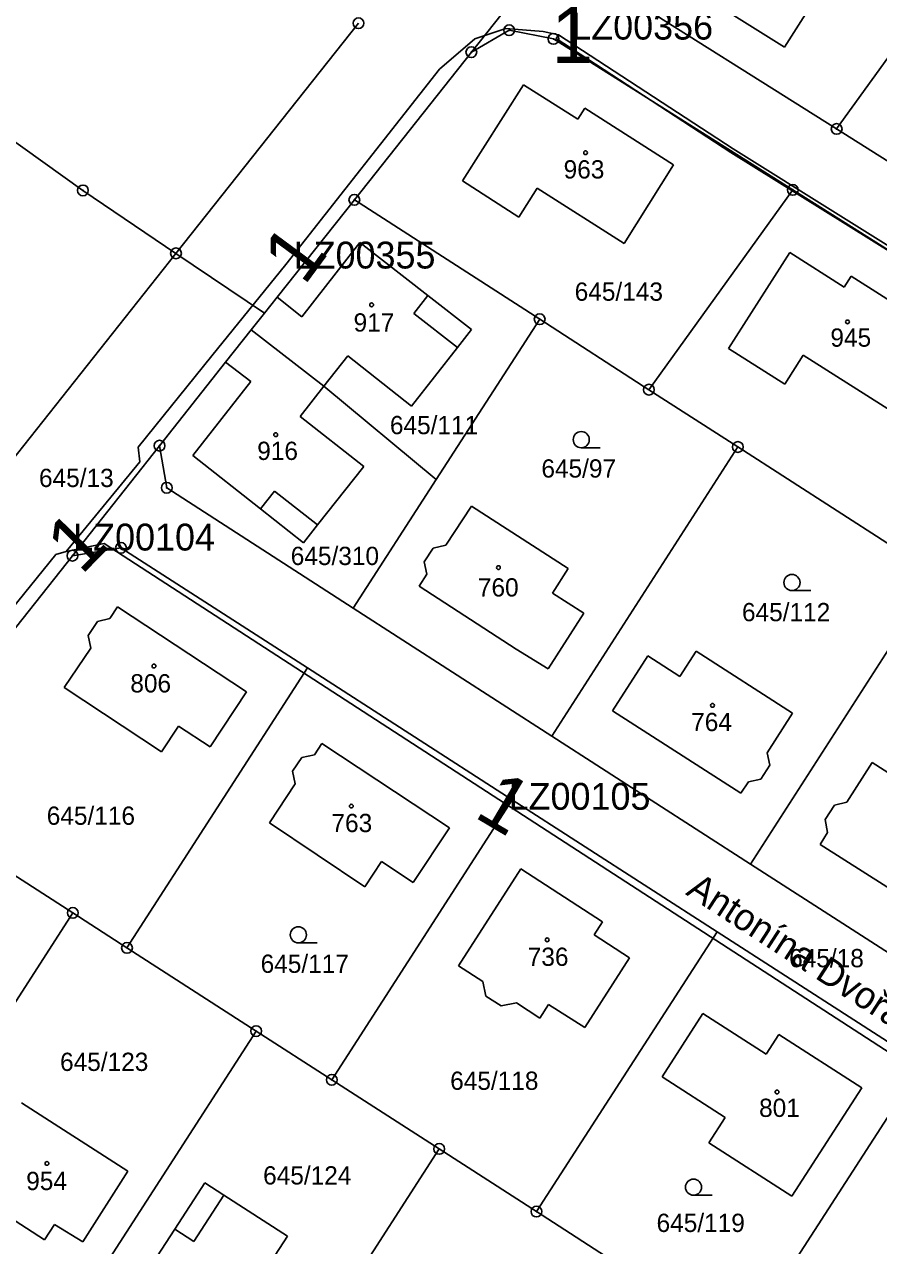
# Model space of a CAD drawing. Extents: x -738131 to -734179, y -1033447 to -1030078.
# Drawn here: x -736171.2 to -736091.7, y -1032812.2 to -1032698.6 of the extents above; entities that cross this region are included whole.
import ezdxf

# ---------------------------------------------------------------- set-up
doc = ezdxf.new("R2010")
doc.units = 0
for name, color, linetype in [('ftf_2010', 7, 'Continuous'), ('ftf_2140', 7, 'Continuous'), ('ftf_3010', 7, 'Continuous'), ('ftf_3010_ftf_3010_gtda_3015_gtda_3015_1', 7, 'Continuous'), ('ftf_nu', 7, 'Continuous'), ('Vrstva 1', 7, 'Continuous'), ('Vrstva 2', 7, 'Continuous'), ('Vrstva 3', 7, 'Continuous'), ('Vrstva 4', 7, 'Continuous'), ('Vrstva 5', 7, 'Continuous'), ('Vrstva 8', 7, 'Continuous')]:
    doc.layers.add(name, color=color, linetype=linetype)

msp = doc.modelspace()

# ---------------------------------------------------------------- linework, layer by layer
at = {"layer": 'ftf_2010'}
for points in [[(-736121.53, -1032699.55), (-736122.95, -1032699.23), (-736126.42, -1032698.96), (-736129.3, -1032699.91), (-736132.59, -1032702.72), (-736146.91, -1032720.92)], [(-736121.53, -1032699.55), (-736105.28, -1032710.15), (-736085.71, -1032722.36)], [(-736167.34, -1032747.62), (-736163.92, -1032743.45), (-736160.5, -1032739.29), (-736160.65, -1032737.93), (-736153.78, -1032729.43), (-736146.91, -1032720.92)], [(-736167.34, -1032747.62), (-736168.31, -1032747.92), (-736184.73, -1032768.17)], [(-736127.61, -1032770.37), (-736163.8, -1032746.89), (-736167.34, -1032747.62)], [(-736087.84, -1032796.17), (-736127.61, -1032770.37)]]:
    msp.add_lwpolyline(points, dxfattribs=at)
at = {"layer": 'ftf_2140'}
msp.add_lwpolyline([(-736121.53, -1032699.55), (-736121.75, -1032699.89), (-736105.5, -1032710.49), (-736085.98, -1032722.66), (-736085.71, -1032722.36), (-736085.83, -1032722.76), (-736073.17, -1032730.88), (-736057.19, -1032740.85), (-736056.89, -1032740.56), (-736057.03, -1032740.95), (-736039.52, -1032751.97), (-736023.69, -1032761.9), (-736023.6, -1032761.64)], dxfattribs=at)
at = {"layer": 'Vrstva 1'}
for points in [[(-736165.79, -1032714.02), (-736208.22, -1032683.61)], [(-736129.64, -1032701.15), (-736117.95, -1032686.4)], [(-736082.77, -1032690.44), (-736095.64, -1032708.3)], [(-736095.86, -1032693.4), (-736100.5, -1032700.68)], [(-736116.48, -1032695.17), (-736095.64, -1032708.3)], [(-736100.5, -1032700.68), (-736109.19, -1032695.22)], [(-736157.13, -1032719.88), (-736140.14, -1032698.46)], [(-736126.12, -1032699.11), (-736129.64, -1032701.15)], [(-736122, -1032699.92), (-736126.12, -1032699.11)], [(-736099.72, -1032713.97), (-736122, -1032699.92)], [(-736140.53, -1032714.9), (-736129.64, -1032701.15)], [(-736130.46, -1032713.14), (-736124.79, -1032704.18)], [(-736124.79, -1032704.18), (-736119.73, -1032707.39)], [(-736119.73, -1032707.39), (-736119.09, -1032706.38)], [(-736119.09, -1032706.38), (-736110.81, -1032711.64)], [(-736069.18, -1032724.98), (-736095.64, -1032708.3)], [(-736110.81, -1032711.64), (-736115.42, -1032718.96)], [(-736125.23, -1032716.5), (-736130.46, -1032713.14)], [(-736157.13, -1032719.88), (-736165.79, -1032714.02)], [(-736123.52, -1032713.82), (-736125.23, -1032716.5)], [(-736115.42, -1032718.96), (-736123.52, -1032713.82)], [(-736113.11, -1032732.57), (-736099.72, -1032713.97)], [(-736072.99, -1032730.82), (-736099.72, -1032713.97)], [(-736140.53, -1032714.9), (-736147.72, -1032723.97)], [(-736123.28, -1032726.01), (-736140.53, -1032714.9)], [(-736145.42, -1032725.79), (-736140.02, -1032718.86)], [(-736140.02, -1032718.86), (-736133.68, -1032723.81)], [(-736176.04, -1032743.72), (-736157.13, -1032719.88)], [(-736157.13, -1032719.88), (-736148.89, -1032725.45)], [(-736100.01, -1032719.8), (-736105.71, -1032728.73)], [(-736094.93, -1032723.02), (-736100.01, -1032719.8)], [(-736094.28, -1032722), (-736094.93, -1032723.02)], [(-736086.04, -1032727.26), (-736094.28, -1032722)], [(-736133.68, -1032723.81), (-736129.63, -1032726.97)], [(-736147.72, -1032723.97), (-736148.89, -1032725.45)], [(-736147.72, -1032723.97), (-736145.42, -1032725.79)], [(-736148.89, -1032725.45), (-736150.12, -1032727)], [(-736123.28, -1032726.01), (-736132.91, -1032740.93)], [(-736123.28, -1032726.01), (-736113.11, -1032732.57)], [(-736152.51, -1032730.02), (-736150.12, -1032727)], [(-736150.12, -1032727), (-736143.36, -1032732.24)], [(-736129.63, -1032726.97), (-736130.94, -1032728.64)], [(-736141.15, -1032729.43), (-736143.36, -1032732.24)], [(-736135.21, -1032734.09), (-736141.15, -1032729.43)], [(-736130.94, -1032728.64), (-736135.21, -1032734.09)], [(-736105.71, -1032728.73), (-736100.46, -1032732.04)], [(-736100.46, -1032732.04), (-736098.75, -1032729.35)], [(-736098.75, -1032729.35), (-736090.64, -1032734.5)], [(-736158.66, -1032737.78), (-736152.51, -1032730.02)], [(-736150.15, -1032731.82), (-736152.51, -1032730.02)], [(-736155.55, -1032738.7), (-736150.15, -1032731.82)], [(-736143.36, -1032732.24), (-736145.58, -1032735.06)], [(-736143.36, -1032732.24), (-736132.91, -1032740.93)], [(-736113.11, -1032732.57), (-736104.83, -1032737.9)], [(-736145.58, -1032735.06), (-736139.66, -1032739.73)], [(-736158.66, -1032737.78), (-736166.77, -1032748.02)], [(-736157.99, -1032741.7), (-736158.66, -1032737.78)], [(-736104.83, -1032737.9), (-736122.15, -1032764.82)], [(-736086.34, -1032749.81), (-736104.83, -1032737.9)], [(-736149.27, -1032743.65), (-736155.55, -1032738.7)], [(-736139.66, -1032739.73), (-736143.95, -1032745.16)], [(-736140.64, -1032752.9), (-736157.99, -1032741.7)], [(-736132.91, -1032740.93), (-736140.64, -1032752.9)], [(-736145.26, -1032746.81), (-736149.27, -1032743.65)], [(-736132.01, -1032747.05), (-736129.64, -1032743.4)], [(-736129.64, -1032743.4), (-736120.62, -1032749.21)], [(-736143.95, -1032745.16), (-736145.26, -1032746.81)], [(-736166.77, -1032748.02), (-736162.25, -1032747.29)], [(-736162.25, -1032747.29), (-736144.9, -1032758.46)], [(-736134.03, -1032748.58), (-736133.2, -1032747.32)], [(-736133.2, -1032747.32), (-736132.01, -1032747.05)], [(-736166.77, -1032748.02), (-736181.29, -1032766.34)], [(-736133.79, -1032749.75), (-736134.03, -1032748.58)], [(-736134.51, -1032750.87), (-736133.79, -1032749.75)], [(-736120.62, -1032749.21), (-736122.1, -1032751.5)], [(-736086.34, -1032749.81), (-736103.66, -1032776.72)], [(-736125.47, -1032756.71), (-736134.51, -1032750.87)], [(-736122.1, -1032751.5), (-736119.18, -1032753.38)], [(-736163.3, -1032753.87), (-736162.57, -1032752.78)], [(-736162.57, -1032752.78), (-736150.58, -1032760.68)], [(-736122.15, -1032764.82), (-736140.64, -1032752.9)], [(-736165.31, -1032755.45), (-736164.44, -1032754.14)], [(-736164.44, -1032754.14), (-736163.3, -1032753.87)], [(-736119.18, -1032753.38), (-736122.49, -1032758.54)], [(-736165.07, -1032756.63), (-736165.31, -1032755.45)], [(-736167.53, -1032760.29), (-736165.07, -1032756.63)], [(-736122.49, -1032758.54), (-736125.47, -1032756.71)], [(-736116.49, -1032762.45), (-736113.2, -1032757.35)], [(-736113.2, -1032757.35), (-736110.24, -1032759.26)], [(-736110.24, -1032759.26), (-736108.72, -1032756.91)], [(-736108.72, -1032756.91), (-736099.75, -1032762.69)], [(-736144.9, -1032758.46), (-736161.69, -1032784.53)], [(-736144.9, -1032758.46), (-736125.84, -1032770.75)], [(-736158.49, -1032766.27), (-736167.53, -1032760.29)], [(-736150.58, -1032760.68), (-736153.96, -1032765.82)], [(-736104.55, -1032770.14), (-736116.49, -1032762.45)], [(-736099.75, -1032762.69), (-736102.11, -1032766.36)], [(-736156.91, -1032763.88), (-736158.49, -1032766.27)], [(-736153.96, -1032765.82), (-736156.91, -1032763.88)], [(-736143.55, -1032765.49), (-736144.25, -1032766.55)], [(-736131.68, -1032773.35), (-736143.55, -1032765.49)], [(-736122.15, -1032764.82), (-736103.66, -1032776.72)], [(-736145.42, -1032766.79), (-736146.29, -1032768.08)], [(-736144.25, -1032766.55), (-736145.42, -1032766.79)], [(-736102.11, -1032766.36), (-736101.85, -1032767.52)], [(-736146.29, -1032768.08), (-736146.04, -1032769.25)], [(-736101.85, -1032767.52), (-736102.69, -1032768.81)], [(-736092.34, -1032767.26), (-736094.68, -1032770.96)], [(-736083.22, -1032773.09), (-736092.34, -1032767.26)], [(-736146.04, -1032769.25), (-736148.44, -1032772.9)], [(-736103.85, -1032769.07), (-736104.55, -1032770.14)], [(-736102.69, -1032768.81), (-736103.85, -1032769.07)], [(-736184.23, -1032770.01), (-736166.73, -1032781.27)], [(-736125.84, -1032770.75), (-736142.63, -1032796.81)], [(-736125.84, -1032770.75), (-736106.77, -1032783.04)], [(-736095.85, -1032771.23), (-736096.7, -1032772.57)], [(-736094.68, -1032770.96), (-736095.85, -1032771.23)], [(-736096.7, -1032772.57), (-736096.49, -1032773.79)], [(-736148.44, -1032772.9), (-736139.55, -1032778.83)], [(-736135.04, -1032778.44), (-736131.68, -1032773.35)], [(-736096.49, -1032773.79), (-736097.18, -1032774.89)], [(-736097.18, -1032774.89), (-736085.1, -1032782.58)], [(-736139.55, -1032778.83), (-736137.99, -1032776.49)], [(-736137.99, -1032776.49), (-736135.04, -1032778.44)], [(-736130.82, -1032786.19), (-736125.04, -1032777.18)], [(-736125.04, -1032777.18), (-736117.43, -1032782.1)], [(-736103.66, -1032776.72), (-736085.17, -1032788.62)], [(-736184.5, -1032808.88), (-736166.73, -1032781.27)], [(-736166.73, -1032781.27), (-736161.69, -1032784.53)], [(-736117.43, -1032782.1), (-736118.22, -1032783.31)], [(-736106.77, -1032783.04), (-736123.58, -1032809.07)], [(-736118.22, -1032783.31), (-736114.92, -1032785.46)], [(-736106.77, -1032783.04), (-736087.69, -1032795.31)], [(-736161.69, -1032784.53), (-736149.67, -1032792.27)], [(-736128.57, -1032787.67), (-736130.82, -1032786.19)], [(-736114.92, -1032785.46), (-736119.08, -1032791.94)], [(-736128.3, -1032789.01), (-736128.57, -1032787.67)], [(-736126.87, -1032789.93), (-736128.3, -1032789.01)], [(-736125.45, -1032789.63), (-736126.87, -1032789.93)], [(-736123.26, -1032791.06), (-736125.45, -1032789.63)], [(-736122.45, -1032789.79), (-736123.26, -1032791.06)], [(-736119.08, -1032791.94), (-736122.45, -1032789.79)], [(-736111.87, -1032796.52), (-736108.08, -1032790.63)], [(-736108.08, -1032790.63), (-736102.19, -1032794.41)], [(-736167.59, -1032820.09), (-736149.67, -1032792.27)], [(-736149.67, -1032792.27), (-736142.63, -1032796.81)], [(-736102.19, -1032794.41), (-736101.01, -1032792.58)], [(-736101.01, -1032792.58), (-736093.29, -1032797.54)], [(-736087.69, -1032795.31), (-736104.51, -1032821.36)], [(-736106.01, -1032800.31), (-736111.87, -1032796.52)], [(-736132.63, -1032803.24), (-736142.63, -1032796.81)], [(-736093.29, -1032797.54), (-736099.8, -1032807.63)], [(-736171.51, -1032798.95), (-736161.62, -1032805.31)], [(-736107.52, -1032802.67), (-736106.01, -1032800.31)], [(-736132.63, -1032803.24), (-736150.68, -1032831.29)], [(-736123.58, -1032809.07), (-736132.63, -1032803.24)], [(-736099.8, -1032807.63), (-736107.52, -1032802.67)], [(-736161.62, -1032805.31), (-736165.79, -1032811.88)], [(-736157.23, -1032810.7), (-736154.43, -1032806.41)], [(-736154.43, -1032806.41), (-736152.69, -1032807.53)], [(-736169.38, -1032811.7), (-736176.62, -1032807.01)], [(-736152.69, -1032807.53), (-736146.75, -1032811.36)], [(-736115.57, -1032814.24), (-736123.58, -1032809.07)], [(-736168.44, -1032810.26), (-736169.38, -1032811.7)], [(-736165.79, -1032811.88), (-736168.44, -1032810.26)], [(-736162.26, -1032818.42), (-736157.23, -1032810.7)], [(-736146.75, -1032811.36), (-736150.99, -1032817.92)]]:
    msp.add_lwpolyline(points, dxfattribs=at)
at = {"layer": 'Vrstva 3'}
for p, q in [((-736119.41, -1032737.97), (-736117.66, -1032737.97)), ((-736099.8, -1032751.27), (-736098.05, -1032751.27)), ((-736145.74, -1032784.06), (-736143.99, -1032784.06)), ((-736108.96, -1032807.55), (-736107.21, -1032807.55))]:
    msp.add_line(p, q, dxfattribs=at)
for centre in [(-736119.41, -1032737.22), (-736099.8, -1032750.52), (-736145.74, -1032783.31), (-736108.96, -1032806.8)]:
    msp.add_circle(centre, 0.75, dxfattribs=at)
at = {"layer": 'Vrstva 4'}
for points in [[(-736133.68, -1032723.81), (-736134.98, -1032725.48)], [(-736134.98, -1032725.48), (-736130.94, -1032728.64)], [(-736149.27, -1032743.65), (-736147.97, -1032742)], [(-736147.97, -1032742), (-736143.95, -1032745.16)], [(-736152.69, -1032807.53), (-736155.47, -1032811.85)], [(-736155.47, -1032811.85), (-736157.23, -1032810.7)]]:
    msp.add_lwpolyline(points, dxfattribs=at)
at = {"layer": 'Vrstva 5'}
for centre in [(-736119.01, -1032710.51), (-736138.92, -1032724.67), (-736094.63, -1032726.26), (-736147.85, -1032736.76), (-736127.12, -1032749.13), (-736159.18, -1032758.29), (-736107.19, -1032761.95), (-736140.81, -1032771.33), (-736122.58, -1032783.78), (-736101.19, -1032797.94), (-736169.14, -1032804.59)]:
    msp.add_circle(centre, 0.175, dxfattribs=at)
at = {"layer": 'Vrstva 8'}
for centre, radius in [((-736140.14, -1032698.46), 0.5), ((-736126.12, -1032699.11), 0.5), ((-736126.12, -1032699.11), 0.0303), ((-736122, -1032699.92), 0.5), ((-736122, -1032699.92), 0.0303), ((-736129.64, -1032701.15), 0.5), ((-736129.64, -1032701.15), 0.0303), ((-736095.64, -1032708.3), 0.5), ((-736095.64, -1032708.3), 0.0303), ((-736165.79, -1032714.02), 0.5), ((-736099.72, -1032713.97), 0.5), ((-736165.79, -1032714.02), 0.0303), ((-736140.53, -1032714.9), 0.5), ((-736099.72, -1032713.97), 0.0303), ((-736140.53, -1032714.9), 0.0303), ((-736157.13, -1032719.88), 0.5), ((-736157.13, -1032719.88), 0.0303), ((-736123.28, -1032726.01), 0.5), ((-736123.28, -1032726.01), 0.0303), ((-736113.11, -1032732.57), 0.5), ((-736113.11, -1032732.57), 0.0303), ((-736158.66, -1032737.78), 0.5), ((-736104.83, -1032737.9), 0.5), ((-736158.66, -1032737.78), 0.0303), ((-736104.83, -1032737.9), 0.0303), ((-736157.99, -1032741.7), 0.5), ((-736157.99, -1032741.7), 0.0303), ((-736166.77, -1032748.02), 0.5), ((-736162.25, -1032747.29), 0.5), ((-736162.25, -1032747.29), 0.0303), ((-736166.77, -1032748.02), 0.0303), ((-736166.73, -1032781.27), 0.5), ((-736166.73, -1032781.27), 0.0303), ((-736161.69, -1032784.53), 0.5), ((-736161.69, -1032784.53), 0.0303), ((-736149.67, -1032792.27), 0.5), ((-736149.67, -1032792.27), 0.0303), ((-736142.63, -1032796.81), 0.5), ((-736142.63, -1032796.81), 0.0303), ((-736132.63, -1032803.24), 0.5), ((-736132.63, -1032803.24), 0.0303), ((-736123.58, -1032809.07), 0.5), ((-736123.58, -1032809.07), 0.0303)]:
    msp.add_circle(centre, radius, dxfattribs=at)

# ---------------------------------------------------------------- texts
at = {"layer": 'ftf_3010'}
msp.add_text('1', height=5.2, dxfattribs=at).set_placement((-736122.18, -1032702.15))
for rotation, p in [(53.5887, (-736145.2, -1032722.98)), (45.5697, (-736165.94, -1032749.9)), (329.3624, (-736129.5, -1032772.28))]:
    msp.add_text('1', height=5.2, rotation=rotation, dxfattribs=at).set_placement(p)
at = {"layer": 'ftf_3010_ftf_3010_gtda_3015_gtda_3015_1'}
for s, p in [('LZ00356', (-736120.34, -1032699.98)), ('LZ00355', (-736146.18, -1032721.29)), ('LZ00104', (-736166.7, -1032747.54)), ('LZ00105', (-736126.17, -1032771.67))]:
    msp.add_text(s, height=2.5, dxfattribs=at).set_placement(p)
at = {"layer": 'ftf_nu'}
msp.add_text('Antonína Dvořáka', height=2.5, rotation=327.1051, dxfattribs=at).set_placement((-736109.77, -1032779.51))
at = {"layer": 'Vrstva 2'}
for s, p in [('963', (-736121.05, -1032712.91)), ('645/143', (-736120.02, -1032724.29)), ('917', (-736140.6, -1032727.16)), ('945', (-736096.22, -1032728.57)), ('645/111', (-736137.22, -1032736.71)), ('916', (-736149.57, -1032739.11)), ('645/97', (-736123.12, -1032740.75)), ('645/13', (-736169.88, -1032741.63)), ('645/310', (-736146.45, -1032748.89)), ('760', (-736129.03, -1032751.82)), ('645/112', (-736104.45, -1032754.12)), ('806', (-736161.38, -1032760.75)), ('764', (-736109.18, -1032764.35)), ('645/116', (-736169.16, -1032773.07)), ('763', (-736142.66, -1032773.75)), ('645/117', (-736149.25, -1032786.85)), ('736', (-736124.39, -1032786.2)), ('645/18', (-736100.06, -1032786.33)), ('645/123', (-736167.92, -1032795.98)), ('645/118', (-736131.61, -1032797.74)), ('801', (-736102.86, -1032800.26)), ('954', (-736171.07, -1032807.07)), ('645/124', (-736149.02, -1032806.55)), ('645/119', (-736112.4, -1032810.97))]:
    msp.add_text(s, height=1.7, dxfattribs=at).set_placement(p)

doc.saveas('drawing.dxf')
